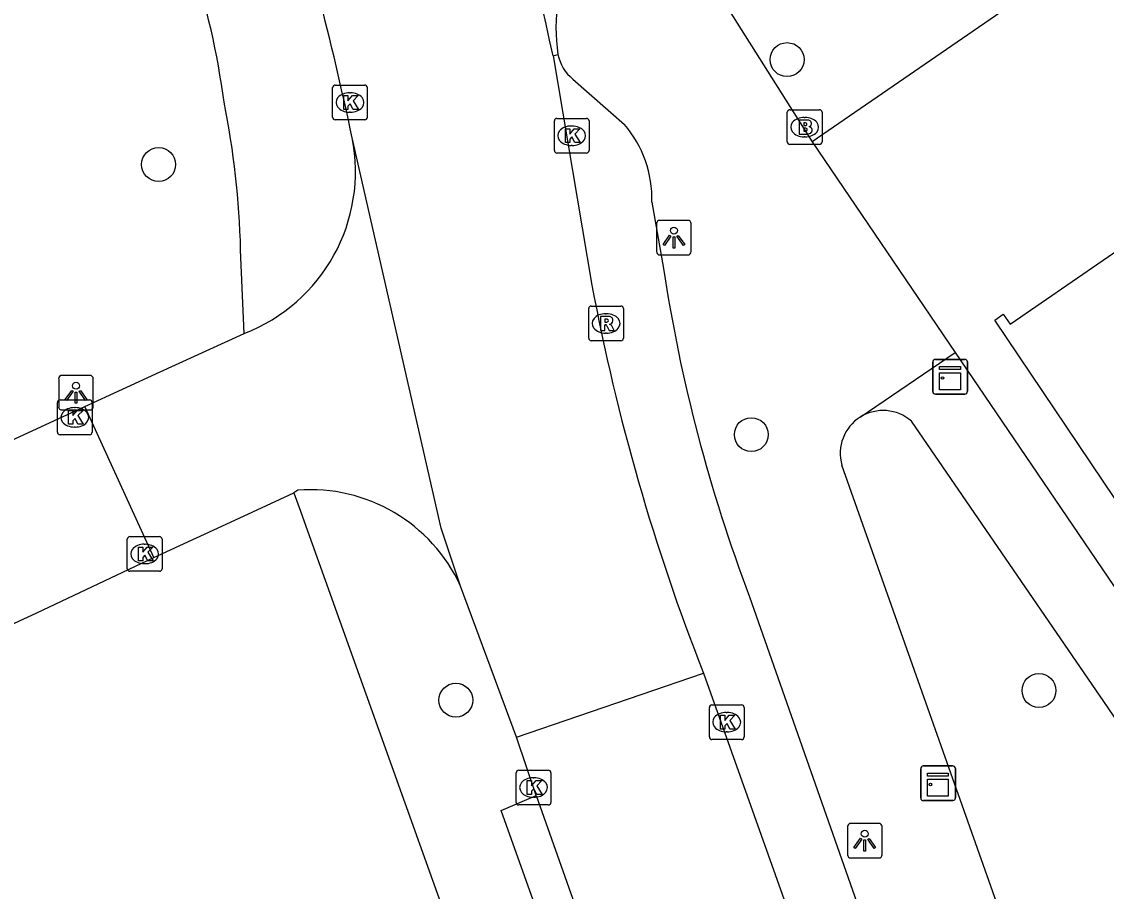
# Model space of a CAD drawing. Extents: x 157466 to 158888, y 383063 to 384677.
# Drawn here: x 157990.27 to 158021.51, y 383433.91 to 383458.96 of the extents above; entities that cross this region are included whole.
import ezdxf

# ---------------------------------------------------------------- set-up
doc = ezdxf.new("R2010")
doc.units = 0
for name, color, linetype in [('IMGEO_Boom', 7, 'Continuous'), ('IMGEO_Brandkraan', 7, 'Continuous'), ('IMGEO_Kast', 7, 'Continuous'), ('IMGEO_Kolk', 7, 'Continuous'), ('IMGEO_Lichtpunt', 7, 'Continuous'), ('IMGEO_Pand', 7, 'Continuous'), ('IMGEO_Rijbaan_lokaal_gesloten', 7, 'Continuous'), ('IMGEO_Rijbaan_lokaal_open', 7, 'Continuous'), ('IMGEO_Rioolput', 7, 'Continuous'), ('IMGEO_Voetpad_open', 7, 'Continuous')]:
    doc.layers.add(name, color=color, linetype=linetype)

msp = doc.modelspace()

# ---------------------------------------------------------------- linework, layer by layer
at = {"layer": 'IMGEO_Boom'}
for centre in [(158012.316, 383457.864), (157994.216, 383454.842), (158011.286, 383447.064), (158019.571, 383439.695), (158002.776, 383439.417)]:
    msp.add_circle(centre, 0.489, dxfattribs=at)
at = {"layer": 'IMGEO_Brandkraan'}
for p, q in [((158012.396, 383456.421), (158013.248, 383456.421)), ((158012.321, 383455.495), (158012.321, 383456.347)), ((158012.809, 383456.201), (158012.834, 383456.201)), ((158013.322, 383456.347), (158013.322, 383455.495)), ((158012.832, 383455.641), (158012.807, 383455.641)), ((158013.248, 383455.421), (158012.396, 383455.421))]:
    msp.add_line(p, q, dxfattribs=at)
for points in [[(158012.396, 383456.421), (158013.248, 383456.421)], [(158012.321, 383455.495), (158012.321, 383456.347)], [(158012.669, 383456.121), (158012.669, 383455.721), (158012.882, 383455.721)], [(158012.9, 383456.121), (158012.669, 383456.121)], [(158013.322, 383456.347), (158013.322, 383455.495)], [(158012.848, 383456.04), (158012.794, 383456.04), (158012.794, 383455.964)], [(158012.794, 383455.964), (158012.847, 383455.964)], [(158012.856, 383455.888), (158012.794, 383455.888), (158012.794, 383455.807)], [(158012.794, 383455.807), (158012.856, 383455.807)], [(158013.248, 383455.421), (158012.396, 383455.421)]]:
    msp.add_lwpolyline(points, dxfattribs=at)
for centre, radius, start, end in [((158012.398, 383456.345), 0.0765, 91.552, 178.448), ((158012.398, 383456.345), 0.0765, 91.552, 178.448), ((158013.246, 383456.345), 0.0765, 1.552, 88.448), ((158013.246, 383456.345), 0.0765, 1.552, 88.448), ((158012.904, 383455.976), 0.145, 59.4692, 91.5367), ((158012.929, 383456.023), 0.0922, 285.5137, 58.1501), ((158012.849, 383456.002), 0.0379, 267.8285, 90.9355), ((158012.857, 383455.847), 0.0404, 269.8759, 90.5077), ((158012.934, 383455.831), 0.105, 301.3115, 78.989), ((158012.398, 383455.497), 0.0765, 181.552, 268.448), ((158012.398, 383455.497), 0.0765, 181.552, 268.448), ((158012.888, 383455.972), 0.251, 268.6676, 293.5347), ((158013.246, 383455.497), 0.0765, 271.552, 358.448), ((158013.246, 383455.497), 0.0765, 271.552, 358.448)]:
    msp.add_arc(centre, radius, start, end, dxfattribs=at)
for centre, major_axis, ratio, start_param, end_param in [((158012.808, 383455.921), (-0.387, 0.002), 0.722429, 4.712389, 7.853982), ((158012.833, 383455.921), (-0.39, 0.002), 0.717154, 1.570796, 4.712389)]:
    msp.add_ellipse(centre, major_axis=major_axis, ratio=ratio, start_param=start_param, end_param=end_param, dxfattribs=at)
at = {"layer": 'IMGEO_Kast'}
for p, q in [((158016.586, 383449.232), (158017.427, 383449.232)), ((158017.427, 383449.232), (158016.586, 383449.232)), ((158016.511, 383448.307), (158016.511, 383449.148)), ((158016.511, 383449.148), (158016.511, 383448.307)), ((158017.511, 383449.157), (158017.511, 383448.316)), ((158017.511, 383448.316), (158017.511, 383449.157)), ((158017.436, 383448.232), (158016.595, 383448.232)), ((158016.595, 383448.232), (158017.436, 383448.232)), ((158016.164, 383436.6), (158016.164, 383437.441)), ((158016.164, 383437.441), (158016.164, 383436.6)), ((158016.239, 383437.525), (158017.08, 383437.525)), ((158017.08, 383437.525), (158016.239, 383437.525)), ((158017.164, 383437.45), (158017.164, 383436.609)), ((158017.164, 383436.609), (158017.164, 383437.45)), ((158017.089, 383436.525), (158016.248, 383436.525)), ((158016.248, 383436.525), (158017.089, 383436.525))]:
    msp.add_line(p, q, dxfattribs=at)
for points in [[(158016.706, 383449.022), (158017.306, 383449.022), (158017.306, 383448.937), (158016.706, 383448.937), (158016.706, 383449.022)], [(158016.706, 383448.847), (158017.306, 383448.847), (158017.306, 383448.358), (158016.706, 383448.358), (158016.706, 383448.847)], [(158016.359, 383437.315), (158016.959, 383437.315), (158016.959, 383437.23), (158016.359, 383437.23), (158016.359, 383437.315)], [(158016.359, 383437.14), (158016.959, 383437.14), (158016.959, 383436.651), (158016.359, 383436.651), (158016.359, 383437.14)]]:
    msp.add_lwpolyline(points, dxfattribs=at)
for centre in [(158016.79, 383448.696), (158016.443, 383436.989)]:
    msp.add_circle(centre, 0.0377, dxfattribs=at)
for centre, start, end in [((158016.589, 383449.154), 92.4484, 184.2845), ((158016.589, 383449.154), 92.4484, 184.2845), ((158017.433, 383449.154), 2.4484, 94.2845), ((158017.433, 383449.154), 2.4484, 94.2845), ((158016.589, 383448.31), 182.4484, 274.2845), ((158016.589, 383448.31), 182.4484, 274.2845), ((158017.433, 383448.31), 272.4484, 4.2845), ((158017.433, 383448.31), 272.4484, 4.2845), ((158016.242, 383437.447), 92.4484, 184.2845), ((158016.242, 383437.447), 92.4484, 184.2845), ((158017.086, 383437.447), 2.4484, 94.2845), ((158017.086, 383437.447), 2.4484, 94.2845), ((158016.242, 383436.603), 182.4484, 274.2845), ((158016.242, 383436.603), 182.4484, 274.2845), ((158017.086, 383436.603), 272.4484, 4.2845), ((158017.086, 383436.603), 272.4484, 4.2845)]:
    msp.add_arc(centre, 0.0779, start, end, dxfattribs=at)
at = {"layer": 'IMGEO_Kolk'}
for p, q in [((157999.226, 383456.205), (157999.226, 383457.057)), ((157999.301, 383457.131), (158000.153, 383457.131)), ((158000.227, 383457.057), (158000.227, 383456.205)), ((157999.714, 383456.911), (157999.739, 383456.911)), ((158000.153, 383456.131), (157999.301, 383456.131)), ((157999.737, 383456.351), (157999.712, 383456.351)), ((158005.613, 383455.247), (158005.613, 383456.099)), ((158005.688, 383456.173), (158006.54, 383456.173)), ((158006.614, 383456.099), (158006.614, 383455.247)), ((158006.101, 383455.953), (158006.126, 383455.953)), ((158006.54, 383455.173), (158005.688, 383455.173)), ((158006.124, 383455.393), (158006.099, 383455.393)), ((157991.301, 383447.136), (157991.301, 383447.988)), ((157991.376, 383448.062), (157992.228, 383448.062)), ((157992.302, 383447.988), (157992.302, 383447.136)), ((157991.789, 383447.842), (157991.814, 383447.842)), ((157992.228, 383447.062), (157991.376, 383447.062)), ((157991.812, 383447.282), (157991.787, 383447.282)), ((157993.313, 383443.202), (157993.313, 383444.054)), ((157993.388, 383444.128), (157994.24, 383444.128)), ((157993.801, 383443.908), (157993.826, 383443.908)), ((157994.314, 383444.054), (157994.314, 383443.202)), ((157993.824, 383443.348), (157993.799, 383443.348)), ((157994.24, 383443.128), (157993.388, 383443.128)), ((158010.153, 383439.283), (158011.005, 383439.283)), ((158010.078, 383438.357), (158010.078, 383439.209)), ((158010.566, 383439.063), (158010.591, 383439.063)), ((158011.079, 383439.209), (158011.079, 383438.357)), ((158011.005, 383438.283), (158010.153, 383438.283)), ((158010.589, 383438.503), (158010.564, 383438.503)), ((158004.588, 383437.4), (158005.44, 383437.4)), ((158004.513, 383436.474), (158004.513, 383437.326)), ((158005.001, 383437.18), (158005.026, 383437.18)), ((158005.514, 383437.326), (158005.514, 383436.474)), ((158005.024, 383436.62), (158004.999, 383436.62)), ((158005.44, 383436.4), (158004.588, 383436.4))]:
    msp.add_line(p, q, dxfattribs=at)
for points in [[(157999.226, 383456.205), (157999.226, 383457.057)], [(157999.301, 383457.131), (158000.153, 383457.131)], [(158000.227, 383457.057), (158000.227, 383456.205)], [(157999.547, 383456.831), (157999.67, 383456.831), (157999.67, 383456.68), (157999.8, 383456.831), (157999.964, 383456.831), (157999.818, 383456.68), (157999.971, 383456.431), (157999.819, 383456.431), (157999.734, 383456.595), (157999.67, 383456.528), (157999.67, 383456.431), (157999.547, 383456.431), (157999.547, 383456.831)], [(158000.153, 383456.131), (157999.301, 383456.131)], [(158005.613, 383455.247), (158005.613, 383456.099)], [(158005.688, 383456.173), (158006.54, 383456.173)], [(158006.614, 383456.099), (158006.614, 383455.247)], [(158005.934, 383455.873), (158006.057, 383455.873), (158006.057, 383455.722), (158006.187, 383455.873), (158006.351, 383455.873), (158006.205, 383455.722), (158006.358, 383455.473), (158006.206, 383455.473), (158006.121, 383455.637), (158006.057, 383455.57), (158006.057, 383455.473), (158005.934, 383455.473), (158005.934, 383455.873)], [(158006.54, 383455.173), (158005.688, 383455.173)], [(157991.301, 383447.136), (157991.301, 383447.988)], [(157991.376, 383448.062), (157992.228, 383448.062)], [(157992.302, 383447.988), (157992.302, 383447.136)], [(157991.622, 383447.762), (157991.745, 383447.762), (157991.745, 383447.611), (157991.875, 383447.762), (157992.039, 383447.762), (157991.893, 383447.611), (157992.046, 383447.362), (157991.894, 383447.362), (157991.809, 383447.526), (157991.745, 383447.459), (157991.745, 383447.362), (157991.622, 383447.362), (157991.622, 383447.762)], [(157992.228, 383447.062), (157991.376, 383447.062)], [(157993.313, 383443.202), (157993.313, 383444.054)], [(157993.388, 383444.128), (157994.24, 383444.128)], [(157994.314, 383444.054), (157994.314, 383443.202)], [(157993.634, 383443.828), (157993.757, 383443.828), (157993.757, 383443.677), (157993.887, 383443.828), (157994.051, 383443.828), (157993.905, 383443.677), (157994.058, 383443.428), (157993.906, 383443.428), (157993.821, 383443.592), (157993.757, 383443.525), (157993.757, 383443.428), (157993.634, 383443.428), (157993.634, 383443.828)], [(157994.24, 383443.128), (157993.388, 383443.128)], [(158010.153, 383439.283), (158011.005, 383439.283)], [(158010.078, 383438.357), (158010.078, 383439.209)], [(158010.399, 383438.983), (158010.522, 383438.983), (158010.522, 383438.832), (158010.652, 383438.983), (158010.816, 383438.983), (158010.67, 383438.832), (158010.823, 383438.583), (158010.671, 383438.583), (158010.586, 383438.747), (158010.522, 383438.68), (158010.522, 383438.583), (158010.399, 383438.583), (158010.399, 383438.983)], [(158011.079, 383439.209), (158011.079, 383438.357)], [(158011.005, 383438.283), (158010.153, 383438.283)], [(158004.588, 383437.4), (158005.44, 383437.4)], [(158004.513, 383436.474), (158004.513, 383437.326)], [(158004.834, 383437.1), (158004.957, 383437.1), (158004.957, 383436.949), (158005.087, 383437.1), (158005.251, 383437.1), (158005.105, 383436.949), (158005.258, 383436.7), (158005.106, 383436.7), (158005.021, 383436.864), (158004.957, 383436.797), (158004.957, 383436.7), (158004.834, 383436.7), (158004.834, 383437.1)], [(158005.514, 383437.326), (158005.514, 383436.474)], [(158005.44, 383436.4), (158004.588, 383436.4)]]:
    msp.add_lwpolyline(points, dxfattribs=at)
for centre, start, end in [((157999.303, 383457.055), 91.552, 178.448), ((157999.303, 383457.055), 91.552, 178.448), ((158000.151, 383457.055), 1.552, 88.448), ((158000.151, 383457.055), 1.552, 88.448), ((157999.303, 383456.207), 181.552, 268.448), ((157999.303, 383456.207), 181.552, 268.448), ((158000.151, 383456.207), 271.552, 358.448), ((158000.151, 383456.207), 271.552, 358.448), ((158005.69, 383456.097), 91.552, 178.448), ((158005.69, 383456.097), 91.552, 178.448), ((158006.538, 383456.097), 1.552, 88.448), ((158006.538, 383456.097), 1.552, 88.448), ((158005.69, 383455.249), 181.552, 268.448), ((158005.69, 383455.249), 181.552, 268.448), ((158006.538, 383455.249), 271.552, 358.448), ((158006.538, 383455.249), 271.552, 358.448), ((157991.378, 383447.986), 91.552, 178.448), ((157991.378, 383447.986), 91.552, 178.448), ((157992.226, 383447.986), 1.552, 88.448), ((157992.226, 383447.986), 1.552, 88.448), ((157991.378, 383447.138), 181.552, 268.448), ((157991.378, 383447.138), 181.552, 268.448), ((157992.226, 383447.138), 271.552, 358.448), ((157992.226, 383447.138), 271.552, 358.448), ((157993.39, 383444.052), 91.552, 178.448), ((157993.39, 383444.052), 91.552, 178.448), ((157994.238, 383444.052), 1.552, 88.448), ((157994.238, 383444.052), 1.552, 88.448), ((157993.39, 383443.204), 181.552, 268.448), ((157993.39, 383443.204), 181.552, 268.448), ((157994.238, 383443.204), 271.552, 358.448), ((157994.238, 383443.204), 271.552, 358.448), ((158010.155, 383439.207), 91.552, 178.448), ((158010.155, 383439.207), 91.552, 178.448), ((158011.003, 383439.207), 1.552, 88.448), ((158011.003, 383439.207), 1.552, 88.448), ((158010.155, 383438.359), 181.552, 268.448), ((158010.155, 383438.359), 181.552, 268.448), ((158011.003, 383438.359), 271.552, 358.448), ((158011.003, 383438.359), 271.552, 358.448), ((158004.59, 383437.324), 91.552, 178.448), ((158004.59, 383437.324), 91.552, 178.448), ((158005.438, 383437.324), 1.552, 88.448), ((158005.438, 383437.324), 1.552, 88.448), ((158004.59, 383436.476), 181.552, 268.448), ((158004.59, 383436.476), 181.552, 268.448), ((158005.438, 383436.476), 271.552, 358.448), ((158005.438, 383436.476), 271.552, 358.448)]:
    msp.add_arc(centre, 0.0765, start, end, dxfattribs=at)
for centre, major_axis, ratio, start_param, end_param in [((157999.713, 383456.631), (-0.387, 0.002), 0.722429, 4.712389, 7.853982), ((157999.738, 383456.631), (-0.39, 0.002), 0.717154, 1.570796, 4.712389), ((158006.1, 383455.673), (-0.387, 0.002), 0.722429, 4.712389, 7.853982), ((158006.125, 383455.673), (-0.39, 0.002), 0.717154, 1.570796, 4.712389), ((157991.788, 383447.562), (-0.387, 0.002), 0.722429, 4.712389, 7.853982), ((157991.813, 383447.562), (-0.39, 0.002), 0.717154, 1.570796, 4.712389), ((157993.8, 383443.628), (-0.387, 0.002), 0.722429, 4.712389, 7.853982), ((157993.825, 383443.628), (-0.39, 0.002), 0.717154, 1.570796, 4.712389), ((158010.565, 383438.783), (-0.387, 0.002), 0.722429, 4.712389, 7.853982), ((158010.59, 383438.783), (-0.39, 0.002), 0.717154, 1.570796, 4.712389), ((158005, 383436.9), (-0.387, 0.002), 0.722429, 4.712389, 7.853982), ((158005.025, 383436.9), (-0.39, 0.002), 0.717154, 1.570796, 4.712389)]:
    msp.add_ellipse(centre, major_axis=major_axis, ratio=ratio, start_param=start_param, end_param=end_param, dxfattribs=at)
at = {"layer": 'IMGEO_Lichtpunt'}
for p, q in [((158008.557, 383453.141), (158008.557, 383452.334)), ((158008.557, 383453.141), (158008.557, 383452.334)), ((158009.459, 383453.236), (158008.651, 383453.236)), ((158009.459, 383453.236), (158008.651, 383453.236)), ((158009.553, 383452.334), (158009.553, 383453.141)), ((158009.553, 383452.334), (158009.553, 383453.141)), ((158008.651, 383452.24), (158009.459, 383452.24)), ((158008.651, 383452.24), (158009.459, 383452.24)), ((157991.338, 383448.676), (157991.338, 383447.869)), ((157991.338, 383448.676), (157991.338, 383447.869)), ((157992.24, 383448.771), (157991.432, 383448.771)), ((157992.24, 383448.771), (157991.432, 383448.771)), ((157992.334, 383447.869), (157992.334, 383448.676)), ((157992.334, 383447.869), (157992.334, 383448.676)), ((157991.432, 383447.775), (157992.24, 383447.775)), ((157991.432, 383447.775), (157992.24, 383447.775)), ((158014.957, 383435.869), (158014.149, 383435.869)), ((158014.957, 383435.869), (158014.149, 383435.869)), ((158014.055, 383435.774), (158014.055, 383434.967)), ((158014.055, 383435.774), (158014.055, 383434.967)), ((158015.051, 383434.967), (158015.051, 383435.774)), ((158015.051, 383434.967), (158015.051, 383435.774)), ((158014.149, 383434.873), (158014.957, 383434.873)), ((158014.149, 383434.873), (158014.957, 383434.873))]:
    msp.add_line(p, q, dxfattribs=at)
for points in [[(158008.931, 383452.805), (158008.97, 383452.777), (158008.782, 383452.515), (158008.744, 383452.542), (158008.931, 383452.805)], [(158009.033, 383452.757), (158009.08, 383452.757), (158009.08, 383452.435), (158009.033, 383452.435), (158009.033, 383452.757)], [(158009.143, 383452.777), (158009.181, 383452.804), (158009.368, 383452.542), (158009.329, 383452.514), (158009.143, 383452.777)], [(157991.712, 383448.34), (157991.751, 383448.312), (157991.563, 383448.05), (157991.525, 383448.077), (157991.712, 383448.34)], [(157991.814, 383448.292), (157991.861, 383448.292), (157991.861, 383447.97), (157991.814, 383447.97), (157991.814, 383448.292)], [(157991.924, 383448.312), (157991.962, 383448.339), (157992.149, 383448.077), (157992.11, 383448.049), (157991.924, 383448.312)], [(158014.429, 383435.438), (158014.468, 383435.41), (158014.28, 383435.148), (158014.242, 383435.175), (158014.429, 383435.438)], [(158014.531, 383435.39), (158014.578, 383435.39), (158014.578, 383435.068), (158014.531, 383435.068), (158014.531, 383435.39)], [(158014.641, 383435.41), (158014.679, 383435.437), (158014.866, 383435.175), (158014.827, 383435.147), (158014.641, 383435.41)]]:
    msp.add_lwpolyline(points, dxfattribs=at)
for centre in [(158009.056, 383452.939), (157991.837, 383448.474), (158014.554, 383435.572)]:
    msp.add_circle(centre, 0.0994, dxfattribs=at)
for centre, start, end in [((158008.651, 383453.141), 90, 180), ((158008.651, 383453.141), 90, 180), ((158009.459, 383453.141), 0, 90), ((158009.459, 383453.141), 0, 90), ((158008.651, 383452.334), 180, 270), ((158008.651, 383452.334), 180, 270), ((158009.459, 383452.334), 270, 0), ((158009.459, 383452.334), 270, 360), ((157991.432, 383448.676), 90, 180), ((157991.432, 383448.676), 90, 180), ((157992.24, 383448.676), 0, 90), ((157992.24, 383448.676), 0, 90), ((157991.432, 383447.869), 180, 270), ((157991.432, 383447.869), 180, 270), ((157992.24, 383447.869), 270, 0), ((157992.24, 383447.869), 270, 360), ((158014.149, 383435.774), 90, 180), ((158014.149, 383435.774), 90, 180), ((158014.957, 383435.774), 0, 90), ((158014.957, 383435.774), 0, 90), ((158014.149, 383434.967), 180, 270), ((158014.149, 383434.967), 180, 270), ((158014.957, 383434.967), 270, 0), ((158014.957, 383434.967), 270, 360)]:
    msp.add_arc(centre, 0.0946, start, end, dxfattribs=at)
at = {"layer": 'IMGEO_Pand'}
msp.add_lwpolyline([(158028.02, 383448.465), (158026.616, 383447.496), (158022.5, 383444.656), (158022.698, 383444.367), (158022.451, 383444.196), (158018.295, 383450.363), (158018.543, 383450.534), (158018.742, 383450.246), (158024.095, 383453.932), (158023.896, 383454.22), (158024.02, 383454.305)], dxfattribs=at)
at = {"layer": 'IMGEO_Rijbaan_lokaal_gesloten'}
for points in [[(158005.577, 383457.969), (158006.694, 383451.37)], [(158002.912, 383442.704), (158002.349, 383444.372), (157999.792, 383455.615)], [(158004.525, 383438.354), (158002.912, 383442.704)], [(158004.525, 383438.354), (158009.908, 383440.197)], [(158009.908, 383440.197), (158013.837, 383429.168)], [(158005.086, 383436.671), (158004.525, 383438.354)], [(158005.086, 383436.671), (158008.462, 383427.146)]]:
    msp.add_lwpolyline(points, dxfattribs=at)
for centre, radius, start, end in [((157897.758, 383433.829), 104.334, 12.05271, 16.7084), ((158067.511, 383462.816), 61.885, 190.65839, 201.43819)]:
    msp.add_arc(centre, radius, start, end, dxfattribs=at)
at = {"layer": 'IMGEO_Rijbaan_lokaal_open'}
for points in [[(158005.577, 383457.969), (158005.718, 383458.016)], [(157992.094, 383447.874), (157994.265, 383448.871), (157996.681, 383449.98)], [(157950.222, 383428.382), (157986.949, 383445.503), (157992.094, 383447.874)], [(157994.076, 383443.525), (157992.094, 383447.874)], [(157998.224, 383445.465), (157998.111, 383445.386)], [(157994.076, 383443.525), (157996.535, 383444.659), (157998.111, 383445.386)], [(157941.213, 383427.303), (157945.38, 383420.944), (157990.708, 383441.929), (157994.076, 383443.525)]]:
    msp.add_lwpolyline(points, dxfattribs=at)
for centre, radius, start, end in [((157931.831, 383442.331), 75.386, 11.97242, 23.38412), ((158011.159, 383458.806), 5.498, 124.1575, 188.2644), ((157994.888, 383454.646), 4.999, 291.0217, 11.1734), ((157998.588, 383440.723), 4.756, 24.6133, 94.3948)]:
    msp.add_arc(centre, radius, start, end, dxfattribs=at)
at = {"layer": 'IMGEO_Rioolput'}
for p, q in [((158006.603, 383449.842), (158006.603, 383450.694)), ((158006.678, 383450.768), (158007.53, 383450.768)), ((158007.091, 383450.548), (158007.116, 383450.548)), ((158007.604, 383450.694), (158007.604, 383449.842)), ((158007.114, 383449.988), (158007.089, 383449.988)), ((158007.53, 383449.768), (158006.678, 383449.768))]:
    msp.add_line(p, q, dxfattribs=at)
for points in [[(158006.603, 383449.842), (158006.603, 383450.694)], [(158006.678, 383450.768), (158007.53, 383450.768)], [(158007.192, 383450.466), (158006.94, 383450.468), (158006.94, 383450.068)], [(158007.604, 383450.694), (158007.604, 383449.842)], [(158006.94, 383450.068), (158007.064, 383450.068), (158007.064, 383450.23), (158007.075, 383450.23)], [(158007.118, 383450.387), (158007.064, 383450.387), (158007.064, 383450.306)], [(158007.064, 383450.306), (158007.116, 383450.306)], [(158007.122, 383450.201), (158007.193, 383450.068), (158007.333, 383450.068), (158007.268, 383450.194)], [(158007.53, 383449.768), (158006.678, 383449.768)]]:
    msp.add_lwpolyline(points, dxfattribs=at)
for centre, radius, start, end in [((158006.68, 383450.692), 0.0765, 91.552, 178.448), ((158006.68, 383450.692), 0.0765, 91.552, 178.448), ((158007.191, 383450.356), 0.109, 350.3612, 89.416), ((158007.528, 383450.692), 0.0765, 1.552, 88.448), ((158007.528, 383450.692), 0.0765, 1.552, 88.448), ((158007.074, 383450.177), 0.0533, 26.0293, 88.6989), ((158007.1, 383450.495), 0.19, 274.7715, 282.9687), ((158007.124, 383450.291), 0.0964, 77.0061, 93.1865), ((158007.138, 383450.348), 0.0378, 276.6634, 79.6772), ((158007.189, 383450.356), 0.112, 277.5842, 350.9817), ((158007.173, 383450.141), 0.108, 29.5134, 73.7905), ((158006.68, 383449.844), 0.0765, 181.552, 268.448), ((158006.68, 383449.844), 0.0765, 181.552, 268.448), ((158007.528, 383449.844), 0.0765, 271.552, 358.448), ((158007.528, 383449.844), 0.0765, 271.552, 358.448)]:
    msp.add_arc(centre, radius, start, end, dxfattribs=at)
for centre, major_axis, ratio, start_param, end_param in [((158007.09, 383450.268), (-0.387, 0.002), 0.722429, 4.712389, 7.853982), ((158007.115, 383450.268), (-0.39, 0.002), 0.717154, 1.570796, 4.712389)]:
    msp.add_ellipse(centre, major_axis=major_axis, ratio=ratio, start_param=start_param, end_param=end_param, dxfattribs=at)
at = {"layer": 'IMGEO_Voetpad_open'}
for points in [[(158067.298, 383497.916), (158029.951, 383472.367), (158032.414, 383468.826), (158013.037, 383455.497)], [(158008.072, 383463.356), (158013.037, 383455.497)], [(158006.149, 383457.304), (158007.631, 383456)], [(158013.037, 383455.497), (158017.16, 383449.429)], [(158008.424, 383453.759), (158008.758, 383451.851)], [(157996.681, 383449.98), (157996.578, 383452.389)], [(158014.423, 383447.57), (158017.16, 383449.429)], [(158017.16, 383449.429), (158027.481, 383434.239)], [(158024.646, 383434.689), (158021.435, 383439.374), (158015.901, 383447.449)], [(158019.012, 383431.727), (158013.895, 383446.185)], [(157998.111, 383445.386), (157998.261, 383444.967), (158002.475, 383433.184)], [(158011.237, 383442.394), (158015.654, 383429.815)], [(158008.462, 383427.146), (158007.453, 383426.807), (158004.08, 383436.242), (158005.086, 383436.671)]]:
    msp.add_lwpolyline(points, dxfattribs=at)
for centre, radius, start, end in [((157971.601, 383453.288), 24.729, 7.7794, 17.5926), ((158006.884, 383458.235), 1.186, 190.6553, 231.7208), ((157971.75, 383451.761), 24.836, 1.4488, 11.3175), ((158005.12, 383453.851), 3.306, 358.4137, 40.5599), ((158054.133, 383458.692), 45.887, 188.5735, 200.8039), ((158015.081, 383446.525), 1.235, 48.4287, 122.2109), ((158015.081, 383446.526), 1.234, 122.2154, 196.0481)]:
    msp.add_arc(centre, radius, start, end, dxfattribs=at)

doc.saveas('drawing.dxf')
